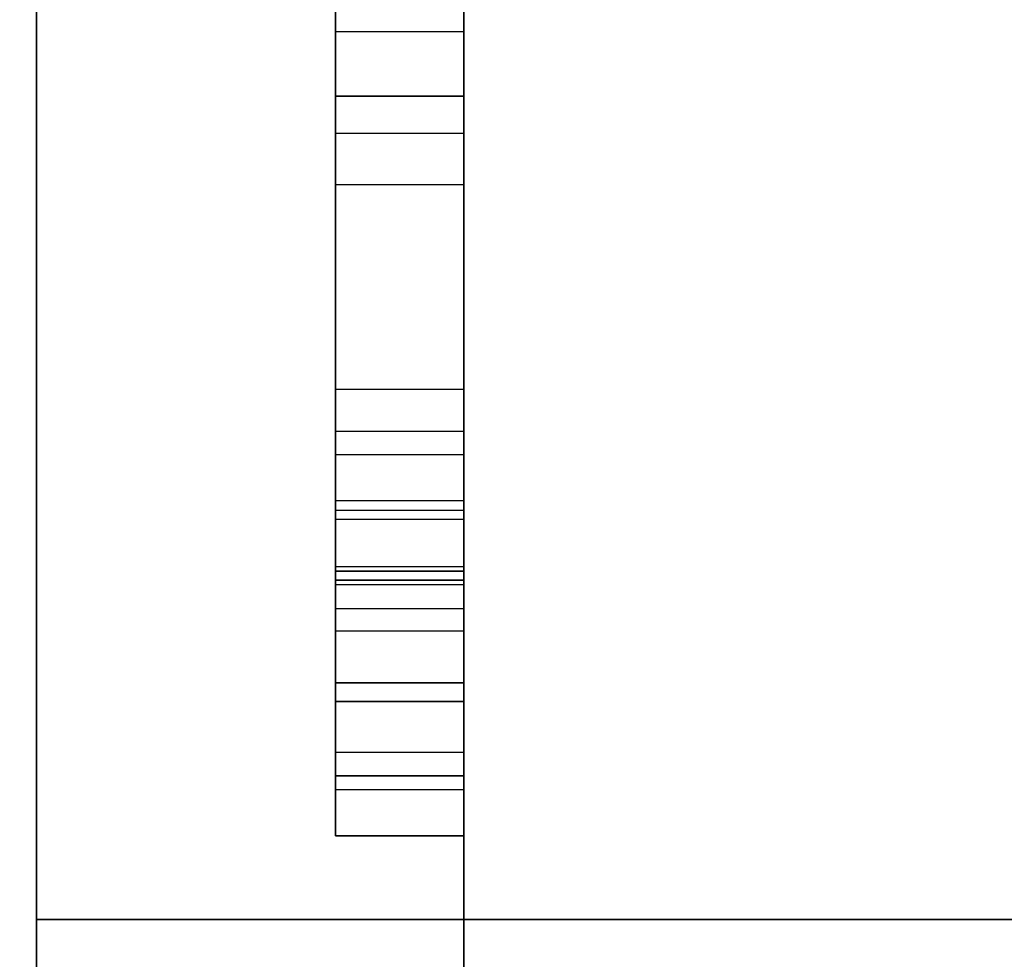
# Model space of a CAD drawing. Header units: millimetres. Extents: x 0 to 1524, y 0 to 1016.
# Tile 320 of 352: x 1394.261 to 1394.492, y 409.797 to 410.017. Entities that reach past the tile are written whole.
import ezdxf

# ---------------------------------------------------------------- set-up
doc = ezdxf.new("R2010")
doc.units = ezdxf.units.MM
doc.header["$LTSCALE"] = 83.82
doc.layers.get('0').update_dxf_attribs({"linetype": 'CONTINUOUS'})
doc.styles.get("Standard").update_dxf_attribs({"font": 'txt', "width": 0.8})
doc.dimstyles.new('DIMSTYLE_1', dxfattribs={"dimtxt": 15, "dimasz": 12, "dimexe": 0.18, "dimexo": 0.0625, "dimgap": 0.09, "dimtad": 1, "dimzin": 0, "dimdsep": 46, "dimtxsty": 'STANDARD', "dimblk": 'CLOSED', "dimblk1": 'CLOSED', "dimblk2": 'CLOSED', "dimcen": 0.09, "dimadec": 0, "dimazin": 0, "dimtp": 0.01, "dimtm": 0.01, "dimtfac": 1, "dimtofl": 0, "dimtmove": 0, "dimatfit": 3, "dimldrblk": 'CLOSED', "dimfxl": 1, "dimtolj": 1, "dimtzin": 0, "dimarcsym": 0})

# ---------------------------------------------------------------- blocks, each defined once
blk = doc.blocks.new('_CLOSED')
at = {"color": 0, "linetype": 'BYBLOCK'}
for p, q in [((0, 0), (-1, 0.208333)), ((-1, 0.208333), (-1, -0.208333)), ((-1, -0.208333), (0, 0)), ((-1, 0), (0, 0))]:
    blk.add_line(p, q, dxfattribs=at)
blk = doc.blocks.new('*D5')
at = {"color": 2, "linetype": 'CONTINUOUS'}
for p, q in [((1198.14537, 405.55665), (1198.14537, 520.52834)), ((1416.10397, 413.01746), (1416.10397, 520.52834)), ((1198.14537, 519.52834), (1307.12467, 519.52834)), ((1416.10397, 519.52834), (1307.12467, 519.52834))]:
    blk.add_line(p, q, dxfattribs=at)
at = {"color": 2, "linetype": 'CONTINUOUS', "xscale": 12, "yscale": 12, "zscale": 12, "rotation": 180}
blk.add_blockref('_CLOSED', (1198.14537, 519.52834), dxfattribs=at)
at = {"color": 2, "linetype": 'CONTINUOUS', "xscale": 12, "yscale": 12, "zscale": 12}
blk.add_blockref('_CLOSED', (1416.10397, 519.52834), dxfattribs=at)

msp = doc.modelspace()

# ---------------------------------------------------------------- linework, layer by layer
at = {"color": 6, "linetype": 'CONTINUOUS'}
for p, q in [((1394.26537, 409.50665), (1394.26537, 411.15665)), ((1394.26537, 411.15665), (1394.26537, 409.80665)), ((1394.26537, 409.80665), (1394.26537, 411.15665)), ((1394.26537, 411.15665), (1394.26537, 409.50665)), ((1394.26537, 409.50665), (1394.26537, 411.15665)), ((1394.26537, 411.15665), (1394.26537, 409.80665)), ((1394.26537, 409.80665), (1394.26537, 411.15665)), ((1394.26537, 411.15665), (1394.26537, 409.50665)), ((1394.26537, 409.50665), (1394.26537, 411.15665)), ((1394.26537, 411.15665), (1394.26537, 409.80665)), ((1394.26537, 409.80665), (1394.26537, 411.15665)), ((1394.26537, 411.15665), (1394.26537, 409.50665)), ((1394.26537, 409.50665), (1394.26537, 411.15665)), ((1394.26537, 411.15665), (1394.26537, 409.80665)), ((1394.26537, 409.80665), (1394.26537, 411.15665)), ((1394.26537, 411.15665), (1394.26537, 409.50665)), ((1394.36537, 409.50665), (1394.36537, 411.10665)), ((1394.36537, 411.10665), (1394.36537, 409.50665)), ((1394.36537, 409.50665), (1394.36537, 411.10665)), ((1394.36537, 411.10665), (1394.36537, 409.50665)), ((1394.36537, 409.50665), (1394.36537, 411.10665)), ((1394.36537, 411.10665), (1394.36537, 409.50665)), ((1394.36537, 409.50665), (1394.36537, 411.10665)), ((1394.36537, 411.10665), (1394.36537, 409.50665)), ((1394.33537, 409.97857), (1394.33537, 410.50094)), ((1394.33537, 409.97857), (1394.33537, 410.50094)), ((1394.33537, 409.97857), (1394.33537, 410.50094)), ((1394.33537, 409.97857), (1394.33537, 410.50094)), ((1394.36537, 409.97857), (1394.36537, 410.50094)), ((1394.36537, 409.97857), (1394.36537, 410.50094)), ((1394.36537, 409.97857), (1394.36537, 410.50094)), ((1394.36537, 409.97857), (1394.36537, 410.50094)), ((1394.33537, 409.90022), (1394.33537, 410.14834)), ((1394.33537, 409.90022), (1394.33537, 410.14834)), ((1394.33537, 409.90022), (1394.33537, 410.14834)), ((1394.33537, 409.90022), (1394.33537, 410.14834)), ((1394.33537, 409.90022), (1394.33537, 410.14834)), ((1394.33537, 409.90022), (1394.33537, 410.14834)), ((1394.33537, 409.90022), (1394.33537, 410.14834)), ((1394.33537, 409.90022), (1394.33537, 410.14834)), ((1394.36537, 410.14834), (1394.36537, 409.90022)), ((1394.36537, 410.14834), (1394.36537, 409.90022)), ((1394.36537, 410.14834), (1394.36537, 409.90022)), ((1394.36537, 410.14834), (1394.36537, 409.90022)), ((1394.36537, 410.14834), (1394.36537, 409.90022)), ((1394.36537, 410.14834), (1394.36537, 409.90022)), ((1394.36537, 410.14834), (1394.36537, 409.90022)), ((1394.36537, 410.14834), (1394.36537, 409.90022)), ((1394.33537, 410.13093), (1394.33537, 409.9905)), ((1394.33537, 410.13093), (1394.33537, 409.9905)), ((1394.33537, 410.13093), (1394.33537, 409.9905)), ((1394.33537, 410.13093), (1394.33537, 409.9905)), ((1394.33537, 410.13093), (1394.33537, 409.9905)), ((1394.33537, 410.13093), (1394.33537, 409.9905)), ((1394.33537, 410.13093), (1394.33537, 409.9905)), ((1394.33537, 410.13093), (1394.33537, 409.9905)), ((1394.36537, 409.9905), (1394.36537, 410.13093)), ((1394.36537, 409.9905), (1394.36537, 410.13093)), ((1394.36537, 409.9905), (1394.36537, 410.13093)), ((1394.36537, 409.9905), (1394.36537, 410.13093)), ((1394.36537, 409.9905), (1394.36537, 410.13093)), ((1394.36537, 409.9905), (1394.36537, 410.13093)), ((1394.36537, 409.9905), (1394.36537, 410.13093)), ((1394.36537, 409.9905), (1394.36537, 410.13093)), ((1394.33537, 409.90231), (1394.33537, 410.10143)), ((1394.33537, 409.90231), (1394.33537, 410.10143)), ((1394.33537, 409.90231), (1394.33537, 410.10143)), ((1394.33537, 409.90231), (1394.33537, 410.10143)), ((1394.36537, 410.10143), (1394.36537, 409.90231)), ((1394.36537, 410.10143), (1394.36537, 409.90231)), ((1394.36537, 410.10143), (1394.36537, 409.90231)), ((1394.36537, 410.10143), (1394.36537, 409.90231)), ((1394.33537, 410.07644), (1394.33537, 409.84572)), ((1394.33537, 410.07644), (1394.33537, 409.84572)), ((1394.33537, 410.07644), (1394.33537, 409.84572)), ((1394.33537, 410.07644), (1394.33537, 409.84572)), ((1394.33537, 410.07644), (1394.33537, 409.84572)), ((1394.33537, 410.07644), (1394.33537, 409.84572)), ((1394.33537, 410.07644), (1394.33537, 409.84572)), ((1394.33537, 410.07644), (1394.33537, 409.84572)), ((1394.36537, 409.84572), (1394.36537, 410.07644)), ((1394.36537, 409.84572), (1394.36537, 410.07644)), ((1394.36537, 409.84572), (1394.36537, 410.07644)), ((1394.36537, 409.84572), (1394.36537, 410.07644)), ((1394.36537, 409.84572), (1394.36537, 410.07644)), ((1394.36537, 409.84572), (1394.36537, 410.07644)), ((1394.36537, 409.84572), (1394.36537, 410.07644)), ((1394.36537, 409.84572), (1394.36537, 410.07644)), ((1394.33537, 410.0579), (1394.33537, 409.84024)), ((1394.33537, 410.0579), (1394.33537, 409.84024)), ((1394.33537, 410.0579), (1394.33537, 409.84024)), ((1394.33537, 410.0579), (1394.33537, 409.84024)), ((1394.36537, 410.0579), (1394.36537, 409.84024)), ((1394.36537, 410.0579), (1394.36537, 409.84024)), ((1394.36537, 410.0579), (1394.36537, 409.84024)), ((1394.36537, 410.0579), (1394.36537, 409.84024)), ((1394.33537, 409.90457), (1394.33537, 410.02742)), ((1394.33537, 409.90457), (1394.33537, 410.02742)), ((1394.33537, 409.90457), (1394.33537, 410.02742)), ((1394.33537, 409.90457), (1394.33537, 410.02742)), ((1394.33537, 409.90457), (1394.33537, 410.02742)), ((1394.33537, 409.90457), (1394.33537, 410.02742)), ((1394.33537, 409.90457), (1394.33537, 410.02742)), ((1394.33537, 409.90457), (1394.33537, 410.02742)), ((1394.36537, 410.02742), (1394.36537, 409.90457)), ((1394.36537, 410.02742), (1394.36537, 409.90457)), ((1394.36537, 410.02742), (1394.36537, 409.90457)), ((1394.36537, 410.02742), (1394.36537, 409.90457)), ((1394.36537, 410.02742), (1394.36537, 409.90457)), ((1394.36537, 410.02742), (1394.36537, 409.90457)), ((1394.36537, 410.02742), (1394.36537, 409.90457)), ((1394.36537, 410.02742), (1394.36537, 409.90457)), ((1394.33537, 409.90022), (1394.33537, 410.01985)), ((1394.33537, 409.90022), (1394.33537, 410.01985)), ((1394.33537, 409.90022), (1394.33537, 410.01985)), ((1394.33537, 409.90022), (1394.33537, 410.01985)), ((1394.36537, 410.01985), (1394.36537, 409.90022)), ((1394.36537, 410.01985), (1394.36537, 409.90022)), ((1394.36537, 410.01985), (1394.36537, 409.90022)), ((1394.36537, 410.01985), (1394.36537, 409.90022)), ((1394.33537, 410.01436), (1394.33537, 409.88603)), ((1394.33537, 410.01436), (1394.33537, 409.88603)), ((1394.33537, 410.01436), (1394.33537, 409.88603)), ((1394.33537, 410.01436), (1394.33537, 409.88603)), ((1394.36537, 409.88603), (1394.36537, 410.01436)), ((1394.36537, 409.88603), (1394.36537, 410.01436)), ((1394.36537, 409.88603), (1394.36537, 410.01436)), ((1394.36537, 409.88603), (1394.36537, 410.01436)), ((1394.33537, 409.84024), (1394.33537, 409.99921)), ((1394.33537, 409.84024), (1394.33537, 409.99921)), ((1394.33537, 409.84024), (1394.33537, 409.99921)), ((1394.33537, 409.84024), (1394.33537, 409.99921)), ((1394.36537, 409.99921), (1394.36537, 409.84024)), ((1394.36537, 409.99921), (1394.36537, 409.84024)), ((1394.36537, 409.99921), (1394.36537, 409.84024)), ((1394.36537, 409.99921), (1394.36537, 409.84024)), ((1394.33537, 409.93069), (1394.33537, 409.8741)), ((1394.33537, 409.93069), (1394.33537, 409.8741)), ((1394.33537, 409.93069), (1394.33537, 409.8741)), ((1394.33537, 409.93069), (1394.33537, 409.8741)), ((1394.36537, 409.8741), (1394.36537, 409.93069)), ((1394.36537, 409.8741), (1394.36537, 409.93069)), ((1394.36537, 409.8741), (1394.36537, 409.93069)), ((1394.36537, 409.8741), (1394.36537, 409.93069)), ((1394.33537, 409.92085), (1394.33537, 409.90022)), ((1394.33537, 409.92085), (1394.33537, 409.90022)), ((1394.33537, 409.92085), (1394.33537, 409.90022)), ((1394.33537, 409.92085), (1394.33537, 409.90022)), ((1394.33537, 409.92085), (1394.33537, 409.90022)), ((1394.33537, 409.92085), (1394.33537, 409.90022)), ((1394.33537, 409.92085), (1394.33537, 409.90022)), ((1394.33537, 409.92085), (1394.33537, 409.90022)), ((1394.36537, 409.90022), (1394.36537, 409.92085)), ((1394.36537, 409.90022), (1394.36537, 409.92085)), ((1394.36537, 409.90022), (1394.36537, 409.92085)), ((1394.36537, 409.90022), (1394.36537, 409.92085)), ((1394.36537, 409.90022), (1394.36537, 409.92085)), ((1394.36537, 409.90022), (1394.36537, 409.92085)), ((1394.36537, 409.90022), (1394.36537, 409.92085)), ((1394.36537, 409.90022), (1394.36537, 409.92085)), ((1394.33537, 409.88813), (1394.33537, 409.91537)), ((1394.33537, 409.88813), (1394.33537, 409.91537)), ((1394.33537, 409.88813), (1394.33537, 409.91537)), ((1394.33537, 409.88813), (1394.33537, 409.91537)), ((1394.36537, 409.91537), (1394.36537, 409.88813)), ((1394.36537, 409.91537), (1394.36537, 409.88813)), ((1394.36537, 409.91537), (1394.36537, 409.88813)), ((1394.36537, 409.91537), (1394.36537, 409.88813)), ((1394.33537, 409.85765), (1394.33537, 409.90457)), ((1394.36537, 409.90457), (1394.33537, 409.90457)), ((1394.33537, 409.85765), (1394.33537, 409.90457)), ((1394.36537, 409.90457), (1394.33537, 409.90457)), ((1394.33537, 409.85765), (1394.33537, 409.90457)), ((1394.36537, 409.90457), (1394.33537, 409.90457)), ((1394.33537, 409.85765), (1394.33537, 409.90457)), ((1394.36537, 409.90457), (1394.33537, 409.90457)), ((1394.33537, 409.85765), (1394.33537, 409.90457)), ((1394.36537, 409.90457), (1394.33537, 409.90457)), ((1394.33537, 409.85765), (1394.33537, 409.90457)), ((1394.36537, 409.90457), (1394.33537, 409.90457)), ((1394.33537, 409.85765), (1394.33537, 409.90457)), ((1394.36537, 409.90457), (1394.33537, 409.90457)), ((1394.33537, 409.85765), (1394.33537, 409.90457)), ((1394.36537, 409.90457), (1394.33537, 409.90457)), ((1394.36537, 409.90457), (1394.36537, 409.85765)), ((1394.36537, 409.90457), (1394.36537, 409.85765)), ((1394.36537, 409.90457), (1394.36537, 409.85765)), ((1394.36537, 409.90457), (1394.36537, 409.85765)), ((1394.36537, 409.90457), (1394.36537, 409.85765)), ((1394.36537, 409.90457), (1394.36537, 409.85765)), ((1394.36537, 409.90457), (1394.36537, 409.85765)), ((1394.36537, 409.90457), (1394.36537, 409.85765)), ((1394.36537, 409.90231), (1394.33537, 409.90231)), ((1394.33537, 409.82621), (1394.33537, 409.90231)), ((1394.36537, 409.90231), (1394.33537, 409.90231)), ((1394.33537, 409.82621), (1394.33537, 409.90231)), ((1394.36537, 409.90231), (1394.33537, 409.90231)), ((1394.33537, 409.82621), (1394.33537, 409.90231)), ((1394.36537, 409.90231), (1394.33537, 409.90231)), ((1394.33537, 409.82621), (1394.33537, 409.90231)), ((1394.36537, 409.90231), (1394.36537, 409.82621)), ((1394.36537, 409.90231), (1394.36537, 409.82621)), ((1394.36537, 409.90231), (1394.36537, 409.82621)), ((1394.36537, 409.90231), (1394.36537, 409.82621)), ((1394.36537, 409.90022), (1394.33537, 409.90022)), ((1394.36537, 409.90022), (1394.33537, 409.90022)), ((1394.33537, 409.82621), (1394.33537, 409.90022)), ((1394.36537, 409.90022), (1394.33537, 409.90022)), ((1394.33537, 409.82621), (1394.33537, 409.90022)), ((1394.36537, 409.90022), (1394.33537, 409.90022)), ((1394.36537, 409.90022), (1394.33537, 409.90022)), ((1394.36537, 409.90022), (1394.33537, 409.90022)), ((1394.36537, 409.90022), (1394.33537, 409.90022)), ((1394.33537, 409.82621), (1394.33537, 409.90022)), ((1394.36537, 409.90022), (1394.33537, 409.90022)), ((1394.33537, 409.82621), (1394.33537, 409.90022)), ((1394.36537, 409.90022), (1394.33537, 409.90022)), ((1394.36537, 409.90022), (1394.33537, 409.90022)), ((1394.36537, 409.90022), (1394.33537, 409.90022)), ((1394.36537, 409.90022), (1394.33537, 409.90022)), ((1394.33537, 409.82621), (1394.33537, 409.90022)), ((1394.36537, 409.90022), (1394.33537, 409.90022)), ((1394.33537, 409.82621), (1394.33537, 409.90022)), ((1394.36537, 409.90022), (1394.33537, 409.90022)), ((1394.36537, 409.90022), (1394.33537, 409.90022)), ((1394.36537, 409.90022), (1394.33537, 409.90022)), ((1394.36537, 409.90022), (1394.33537, 409.90022)), ((1394.33537, 409.82621), (1394.33537, 409.90022)), ((1394.36537, 409.90022), (1394.33537, 409.90022)), ((1394.33537, 409.82621), (1394.33537, 409.90022)), ((1394.36537, 409.90022), (1394.33537, 409.90022)), ((1394.36537, 409.90022), (1394.33537, 409.90022)), ((1394.36537, 409.90022), (1394.36537, 409.82621)), ((1394.36537, 409.90022), (1394.36537, 409.82621)), ((1394.36537, 409.90022), (1394.36537, 409.82621)), ((1394.36537, 409.90022), (1394.36537, 409.82621)), ((1394.36537, 409.90022), (1394.36537, 409.82621)), ((1394.36537, 409.90022), (1394.36537, 409.82621)), ((1394.36537, 409.90022), (1394.36537, 409.82621)), ((1394.36537, 409.90022), (1394.36537, 409.82621)), ((1394.33537, 409.88925), (1394.33537, 409.86201)), ((1394.33537, 409.88925), (1394.33537, 409.86201)), ((1394.33537, 409.88925), (1394.33537, 409.86201)), ((1394.33537, 409.88925), (1394.33537, 409.86201)), ((1394.33537, 409.87377), (1394.33537, 409.88813)), ((1394.36537, 409.88813), (1394.33537, 409.88813)), ((1394.33537, 409.88813), (1394.33537, 409.85765)), ((1394.33537, 409.87377), (1394.33537, 409.88813)), ((1394.36537, 409.88813), (1394.33537, 409.88813)), ((1394.33537, 409.88813), (1394.33537, 409.85765)), ((1394.33537, 409.87377), (1394.33537, 409.88813)), ((1394.36537, 409.88813), (1394.33537, 409.88813)), ((1394.33537, 409.88813), (1394.33537, 409.85765)), ((1394.33537, 409.87377), (1394.33537, 409.88813)), ((1394.36537, 409.88813), (1394.33537, 409.88813)), ((1394.33537, 409.88813), (1394.33537, 409.85765)), ((1394.36537, 409.86201), (1394.36537, 409.88925)), ((1394.36537, 409.86201), (1394.36537, 409.88925)), ((1394.36537, 409.86201), (1394.36537, 409.88925)), ((1394.36537, 409.86201), (1394.36537, 409.88925)), ((1394.36537, 409.88813), (1394.36537, 409.87377)), ((1394.36537, 409.85765), (1394.36537, 409.88813)), ((1394.36537, 409.88813), (1394.36537, 409.87377)), ((1394.36537, 409.85765), (1394.36537, 409.88813)), ((1394.36537, 409.88813), (1394.36537, 409.87377)), ((1394.36537, 409.85765), (1394.36537, 409.88813)), ((1394.36537, 409.88813), (1394.36537, 409.87377)), ((1394.36537, 409.85765), (1394.36537, 409.88813)), ((1394.33537, 409.88603), (1394.33537, 409.82621)), ((1394.36537, 409.88603), (1394.33537, 409.88603)), ((1394.33537, 409.88603), (1394.33537, 409.82621)), ((1394.33537, 409.88603), (1394.33537, 409.82621)), ((1394.36537, 409.88603), (1394.33537, 409.88603)), ((1394.33537, 409.88603), (1394.33537, 409.82621)), ((1394.33537, 409.88603), (1394.33537, 409.82621)), ((1394.36537, 409.88603), (1394.33537, 409.88603)), ((1394.33537, 409.88603), (1394.33537, 409.82621)), ((1394.33537, 409.88603), (1394.33537, 409.82621)), ((1394.36537, 409.88603), (1394.33537, 409.88603)), ((1394.33537, 409.88603), (1394.33537, 409.82621)), ((1394.33537, 409.86201), (1394.33537, 409.8849)), ((1394.33537, 409.86201), (1394.33537, 409.8849)), ((1394.33537, 409.86201), (1394.33537, 409.8849)), ((1394.33537, 409.86201), (1394.33537, 409.8849)), ((1394.36537, 409.82621), (1394.36537, 409.88603)), ((1394.36537, 409.82621), (1394.36537, 409.88603)), ((1394.36537, 409.82621), (1394.36537, 409.88603)), ((1394.36537, 409.82621), (1394.36537, 409.88603)), ((1394.36537, 409.82621), (1394.36537, 409.88603)), ((1394.36537, 409.82621), (1394.36537, 409.88603)), ((1394.36537, 409.82621), (1394.36537, 409.88603)), ((1394.36537, 409.82621), (1394.36537, 409.88603)), ((1394.36537, 409.8849), (1394.36537, 409.86201)), ((1394.36537, 409.8849), (1394.36537, 409.86201)), ((1394.36537, 409.8849), (1394.36537, 409.86201)), ((1394.36537, 409.8849), (1394.36537, 409.86201)), ((1394.33537, 409.87942), (1394.33537, 409.83702)), ((1394.33537, 409.87942), (1394.33537, 409.83702)), ((1394.33537, 409.87942), (1394.33537, 409.83702)), ((1394.33537, 409.87942), (1394.33537, 409.83702)), ((1394.36537, 409.83702), (1394.36537, 409.87942)), ((1394.36537, 409.83702), (1394.36537, 409.87942)), ((1394.36537, 409.83702), (1394.36537, 409.87942)), ((1394.36537, 409.83702), (1394.36537, 409.87942)), ((1394.36537, 409.8741), (1394.33537, 409.8741)), ((1394.36537, 409.8741), (1394.33537, 409.8741)), ((1394.36537, 409.8741), (1394.33537, 409.8741)), ((1394.36537, 409.8741), (1394.33537, 409.8741)), ((1394.36537, 409.85765), (1394.33537, 409.85765)), ((1394.36537, 409.85765), (1394.33537, 409.85765)), ((1394.36537, 409.85765), (1394.33537, 409.85765)), ((1394.36537, 409.85765), (1394.33537, 409.85765)), ((1394.36537, 409.84024), (1394.33537, 409.84024)), ((1394.36537, 409.84024), (1394.33537, 409.84024)), ((1394.36537, 409.84024), (1394.33537, 409.84024)), ((1394.36537, 409.84024), (1394.33537, 409.84024)), ((1394.36537, 409.84024), (1394.33537, 409.84024)), ((1394.36537, 409.84024), (1394.33537, 409.84024)), ((1394.36537, 409.84024), (1394.33537, 409.84024)), ((1394.36537, 409.84024), (1394.33537, 409.84024)), ((1394.36537, 409.82621), (1394.33537, 409.82621)), ((1394.36537, 409.82621), (1394.33537, 409.82621)), ((1394.36537, 409.82621), (1394.33537, 409.82621)), ((1394.36537, 409.82621), (1394.33537, 409.82621)), ((1394.36537, 409.82621), (1394.33537, 409.82621)), ((1394.36537, 409.82621), (1394.33537, 409.82621)), ((1394.36537, 409.82621), (1394.33537, 409.82621)), ((1394.36537, 409.82621), (1394.33537, 409.82621)), ((1394.26537, 409.80665), (1397.96537, 409.80665)), ((1397.96537, 409.80665), (1394.26537, 409.80665)), ((1394.26537, 409.80665), (1397.96537, 409.80665)), ((1397.96537, 409.80665), (1394.26537, 409.80665)), ((1394.26537, 409.80665), (1397.96537, 409.80665)), ((1397.96537, 409.80665), (1394.26537, 409.80665)), ((1394.26537, 409.80665), (1397.96537, 409.80665)), ((1397.96537, 409.80665), (1394.26537, 409.80665))]:
    msp.add_line(p, q, dxfattribs=at)
at = {"color": 7, "linetype": 'CONTINUOUS'}
for p, q in [((1394.33537, 410.50094), (1394.33537, 409.97857)), ((1394.33537, 410.50094), (1394.33537, 409.97857)), ((1394.33537, 410.50094), (1394.33537, 409.97857)), ((1394.33537, 410.50094), (1394.33537, 409.97857)), ((1394.36537, 409.97857), (1394.36537, 410.50094)), ((1394.36537, 409.97857), (1394.36537, 410.50094)), ((1394.36537, 409.97857), (1394.36537, 410.50094)), ((1394.36537, 409.97857), (1394.36537, 410.50094)), ((1394.33537, 410.13964), (1394.33537, 410.01436)), ((1394.33537, 410.13964), (1394.33537, 410.01436)), ((1394.33537, 410.13964), (1394.33537, 410.01436)), ((1394.33537, 410.13964), (1394.33537, 410.01436)), ((1394.33537, 410.13964), (1394.33537, 410.01436)), ((1394.33537, 410.13964), (1394.33537, 410.01436)), ((1394.33537, 410.13964), (1394.33537, 410.01436)), ((1394.33537, 410.13964), (1394.33537, 410.01436)), ((1394.36537, 410.01436), (1394.36537, 410.13964)), ((1394.36537, 410.01436), (1394.36537, 410.13964)), ((1394.36537, 410.01436), (1394.36537, 410.13964)), ((1394.36537, 410.01436), (1394.36537, 410.13964)), ((1394.36537, 410.01436), (1394.36537, 410.13964)), ((1394.36537, 410.01436), (1394.36537, 410.13964)), ((1394.36537, 410.01436), (1394.36537, 410.13964)), ((1394.36537, 410.01436), (1394.36537, 410.13964)), ((1394.33537, 409.84024), (1394.33537, 410.0579)), ((1394.33537, 409.84024), (1394.33537, 410.0579)), ((1394.33537, 409.84024), (1394.33537, 410.0579)), ((1394.33537, 409.84024), (1394.33537, 410.0579)), ((1394.36537, 410.0579), (1394.36537, 409.84024)), ((1394.36537, 410.0579), (1394.36537, 409.84024)), ((1394.36537, 410.0579), (1394.36537, 409.84024)), ((1394.36537, 410.0579), (1394.36537, 409.84024)), ((1394.33537, 410.05354), (1394.33537, 409.93069)), ((1394.33537, 410.05354), (1394.33537, 409.93069)), ((1394.33537, 410.05354), (1394.33537, 409.93069)), ((1394.33537, 410.05354), (1394.33537, 409.93069)), ((1394.36537, 409.93069), (1394.36537, 410.05354)), ((1394.36537, 409.93069), (1394.36537, 410.05354)), ((1394.36537, 409.93069), (1394.36537, 410.05354)), ((1394.36537, 409.93069), (1394.36537, 410.05354)), ((1394.33537, 409.90022), (1394.33537, 410.01985)), ((1394.33537, 409.90022), (1394.33537, 410.01985)), ((1394.33537, 409.90022), (1394.33537, 410.01985)), ((1394.33537, 409.90022), (1394.33537, 410.01985)), ((1394.36537, 410.01985), (1394.36537, 409.90022)), ((1394.36537, 410.01985), (1394.36537, 409.90022)), ((1394.36537, 410.01985), (1394.36537, 409.90022)), ((1394.36537, 410.01985), (1394.36537, 409.90022)), ((1394.33537, 410.01436), (1394.33537, 409.88603)), ((1394.33537, 410.01436), (1394.36537, 410.01436)), ((1394.33537, 410.01436), (1394.33537, 409.88603)), ((1394.33537, 410.01436), (1394.36537, 410.01436)), ((1394.33537, 410.01436), (1394.33537, 409.88603)), ((1394.33537, 410.01436), (1394.36537, 410.01436)), ((1394.33537, 410.01436), (1394.33537, 409.88603)), ((1394.33537, 410.01436), (1394.36537, 410.01436)), ((1394.36537, 409.88603), (1394.36537, 410.01436)), ((1394.36537, 409.88603), (1394.36537, 410.01436)), ((1394.36537, 409.88603), (1394.36537, 410.01436)), ((1394.36537, 409.88603), (1394.36537, 410.01436)), ((1394.33537, 409.99921), (1394.36537, 409.99921)), ((1394.36537, 409.99921), (1394.33537, 409.99921)), ((1394.33537, 409.84024), (1394.33537, 409.99921)), ((1394.33537, 409.99921), (1394.33537, 409.92085)), ((1394.33537, 409.99921), (1394.33537, 409.92085)), ((1394.36537, 409.99921), (1394.33537, 409.99921)), ((1394.33537, 409.99921), (1394.36537, 409.99921)), ((1394.36537, 409.99921), (1394.33537, 409.99921)), ((1394.33537, 409.84024), (1394.33537, 409.99921)), ((1394.33537, 409.99921), (1394.33537, 409.92085)), ((1394.33537, 409.99921), (1394.33537, 409.92085)), ((1394.36537, 409.99921), (1394.33537, 409.99921)), ((1394.33537, 409.99921), (1394.36537, 409.99921)), ((1394.36537, 409.99921), (1394.33537, 409.99921)), ((1394.33537, 409.84024), (1394.33537, 409.99921)), ((1394.33537, 409.99921), (1394.33537, 409.92085)), ((1394.33537, 409.99921), (1394.33537, 409.92085)), ((1394.36537, 409.99921), (1394.33537, 409.99921)), ((1394.33537, 409.99921), (1394.36537, 409.99921)), ((1394.36537, 409.99921), (1394.33537, 409.99921)), ((1394.33537, 409.84024), (1394.33537, 409.99921)), ((1394.33537, 409.99921), (1394.33537, 409.92085)), ((1394.33537, 409.99921), (1394.33537, 409.92085)), ((1394.36537, 409.99921), (1394.33537, 409.99921)), ((1394.36537, 409.92085), (1394.36537, 409.99921)), ((1394.36537, 409.99921), (1394.36537, 409.84024)), ((1394.36537, 409.92085), (1394.36537, 409.99921)), ((1394.36537, 409.92085), (1394.36537, 409.99921)), ((1394.36537, 409.99921), (1394.36537, 409.84024)), ((1394.36537, 409.92085), (1394.36537, 409.99921)), ((1394.36537, 409.92085), (1394.36537, 409.99921)), ((1394.36537, 409.99921), (1394.36537, 409.84024)), ((1394.36537, 409.92085), (1394.36537, 409.99921)), ((1394.36537, 409.92085), (1394.36537, 409.99921)), ((1394.36537, 409.99921), (1394.36537, 409.84024)), ((1394.36537, 409.92085), (1394.36537, 409.99921)), ((1394.33537, 409.9905), (1394.33537, 409.88813)), ((1394.36537, 409.9905), (1394.33537, 409.9905)), ((1394.33537, 409.9905), (1394.33537, 409.88813)), ((1394.36537, 409.9905), (1394.33537, 409.9905)), ((1394.33537, 409.9905), (1394.33537, 409.88813)), ((1394.36537, 409.9905), (1394.33537, 409.9905)), ((1394.33537, 409.9905), (1394.33537, 409.88813)), ((1394.36537, 409.9905), (1394.33537, 409.9905)), ((1394.33537, 409.9905), (1394.33537, 409.88813)), ((1394.36537, 409.9905), (1394.33537, 409.9905)), ((1394.33537, 409.9905), (1394.33537, 409.88813)), ((1394.36537, 409.9905), (1394.33537, 409.9905)), ((1394.33537, 409.9905), (1394.33537, 409.88813)), ((1394.36537, 409.9905), (1394.33537, 409.9905)), ((1394.33537, 409.9905), (1394.33537, 409.88813)), ((1394.36537, 409.9905), (1394.33537, 409.9905)), ((1394.36537, 409.88813), (1394.36537, 409.9905)), ((1394.36537, 409.88813), (1394.36537, 409.9905)), ((1394.36537, 409.88813), (1394.36537, 409.9905)), ((1394.36537, 409.88813), (1394.36537, 409.9905)), ((1394.36537, 409.88813), (1394.36537, 409.9905)), ((1394.36537, 409.88813), (1394.36537, 409.9905)), ((1394.36537, 409.88813), (1394.36537, 409.9905)), ((1394.36537, 409.88813), (1394.36537, 409.9905)), ((1394.33537, 409.97857), (1394.33537, 409.88925)), ((1394.33537, 409.8849), (1394.33537, 409.97857)), ((1394.33537, 409.97857), (1394.36537, 409.97857)), ((1394.33537, 409.97857), (1394.33537, 409.88925)), ((1394.33537, 409.8849), (1394.33537, 409.97857)), ((1394.33537, 409.97857), (1394.36537, 409.97857)), ((1394.33537, 409.97857), (1394.33537, 409.88925)), ((1394.33537, 409.8849), (1394.33537, 409.97857)), ((1394.33537, 409.97857), (1394.36537, 409.97857)), ((1394.33537, 409.97857), (1394.33537, 409.88925)), ((1394.33537, 409.8849), (1394.33537, 409.97857)), ((1394.33537, 409.97857), (1394.36537, 409.97857)), ((1394.36537, 409.97857), (1394.36537, 409.8849)), ((1394.36537, 409.88925), (1394.36537, 409.97857)), ((1394.36537, 409.97857), (1394.36537, 409.8849)), ((1394.36537, 409.88925), (1394.36537, 409.97857)), ((1394.36537, 409.97857), (1394.36537, 409.8849)), ((1394.36537, 409.88925), (1394.36537, 409.97857)), ((1394.36537, 409.97857), (1394.36537, 409.8849)), ((1394.36537, 409.88925), (1394.36537, 409.97857)), ((1394.33537, 409.93069), (1394.36537, 409.93069)), ((1394.33537, 409.93069), (1394.36537, 409.93069)), ((1394.33537, 409.93069), (1394.36537, 409.93069)), ((1394.33537, 409.93069), (1394.36537, 409.93069)), ((1394.33537, 409.92085), (1394.36537, 409.92085)), ((1394.33537, 409.92085), (1394.36537, 409.92085)), ((1394.33537, 409.92085), (1394.36537, 409.92085)), ((1394.33537, 409.92085), (1394.36537, 409.92085)), ((1394.33537, 409.92085), (1394.36537, 409.92085)), ((1394.33537, 409.92085), (1394.36537, 409.92085)), ((1394.33537, 409.92085), (1394.36537, 409.92085)), ((1394.33537, 409.92085), (1394.36537, 409.92085)), ((1394.33537, 409.91655), (1394.33537, 409.87942)), ((1394.33537, 409.91655), (1394.33537, 409.87942)), ((1394.33537, 409.91655), (1394.33537, 409.87942)), ((1394.33537, 409.91655), (1394.33537, 409.87942)), ((1394.33537, 409.91537), (1394.33537, 409.9165)), ((1394.33537, 409.91537), (1394.33537, 409.9165)), ((1394.33537, 409.91537), (1394.33537, 409.9165)), ((1394.33537, 409.91537), (1394.33537, 409.9165)), ((1394.36537, 409.91537), (1394.33537, 409.91537)), ((1394.36537, 409.91537), (1394.33537, 409.91537)), ((1394.36537, 409.91537), (1394.33537, 409.91537)), ((1394.36537, 409.91537), (1394.33537, 409.91537)), ((1394.36537, 409.87942), (1394.36537, 409.91655)), ((1394.36537, 409.87942), (1394.36537, 409.91655)), ((1394.36537, 409.87942), (1394.36537, 409.91655)), ((1394.36537, 409.87942), (1394.36537, 409.91655)), ((1394.36537, 409.9165), (1394.36537, 409.91537)), ((1394.36537, 409.9165), (1394.36537, 409.91537)), ((1394.36537, 409.9165), (1394.36537, 409.91537)), ((1394.36537, 409.9165), (1394.36537, 409.91537)), ((1394.36537, 409.90022), (1394.33537, 409.90022)), ((1394.36537, 409.90022), (1394.33537, 409.90022)), ((1394.36537, 409.90022), (1394.33537, 409.90022)), ((1394.36537, 409.90022), (1394.33537, 409.90022)), ((1394.33537, 409.88925), (1394.36537, 409.88925)), ((1394.33537, 409.88925), (1394.36537, 409.88925)), ((1394.33537, 409.88925), (1394.36537, 409.88925)), ((1394.33537, 409.88925), (1394.36537, 409.88925)), ((1394.33537, 409.88813), (1394.33537, 409.85764)), ((1394.33537, 409.88813), (1394.36537, 409.88813)), ((1394.33537, 409.88813), (1394.33537, 409.85764)), ((1394.33537, 409.88813), (1394.36537, 409.88813)), ((1394.33537, 409.88813), (1394.33537, 409.85764)), ((1394.33537, 409.88813), (1394.36537, 409.88813)), ((1394.33537, 409.88813), (1394.33537, 409.85764)), ((1394.33537, 409.88813), (1394.36537, 409.88813)), ((1394.36537, 409.85764), (1394.36537, 409.88813)), ((1394.36537, 409.85764), (1394.36537, 409.88813)), ((1394.36537, 409.85764), (1394.36537, 409.88813)), ((1394.36537, 409.85764), (1394.36537, 409.88813)), ((1394.33537, 409.88603), (1394.36537, 409.88603)), ((1394.33537, 409.88603), (1394.36537, 409.88603)), ((1394.33537, 409.88603), (1394.36537, 409.88603)), ((1394.33537, 409.88603), (1394.36537, 409.88603)), ((1394.36537, 409.8849), (1394.33537, 409.8849)), ((1394.36537, 409.8849), (1394.33537, 409.8849)), ((1394.36537, 409.8849), (1394.33537, 409.8849)), ((1394.36537, 409.8849), (1394.33537, 409.8849)), ((1394.33537, 409.87942), (1394.36537, 409.87942)), ((1394.33537, 409.87942), (1394.36537, 409.87942)), ((1394.33537, 409.87942), (1394.36537, 409.87942)), ((1394.33537, 409.87942), (1394.36537, 409.87942)), ((1394.33537, 409.86201), (1394.36537, 409.86201)), ((1394.33537, 409.84024), (1394.33537, 409.86201)), ((1394.33537, 409.86201), (1394.33537, 409.84024)), ((1394.36537, 409.86201), (1394.33537, 409.86201)), ((1394.33537, 409.86201), (1394.36537, 409.86201)), ((1394.33537, 409.84024), (1394.33537, 409.86201)), ((1394.33537, 409.86201), (1394.33537, 409.84024)), ((1394.36537, 409.86201), (1394.33537, 409.86201)), ((1394.33537, 409.86201), (1394.36537, 409.86201)), ((1394.33537, 409.84024), (1394.33537, 409.86201)), ((1394.33537, 409.86201), (1394.33537, 409.84024)), ((1394.36537, 409.86201), (1394.33537, 409.86201)), ((1394.33537, 409.86201), (1394.36537, 409.86201)), ((1394.33537, 409.84024), (1394.33537, 409.86201)), ((1394.33537, 409.86201), (1394.33537, 409.84024)), ((1394.36537, 409.86201), (1394.33537, 409.86201)), ((1394.36537, 409.86201), (1394.36537, 409.84024)), ((1394.36537, 409.84024), (1394.36537, 409.86201)), ((1394.36537, 409.86201), (1394.36537, 409.84024)), ((1394.36537, 409.84024), (1394.36537, 409.86201)), ((1394.36537, 409.86201), (1394.36537, 409.84024)), ((1394.36537, 409.84024), (1394.36537, 409.86201)), ((1394.36537, 409.86201), (1394.36537, 409.84024)), ((1394.36537, 409.84024), (1394.36537, 409.86201)), ((1394.33537, 409.85765), (1394.36537, 409.85765)), ((1394.33537, 409.85765), (1394.36537, 409.85765)), ((1394.33537, 409.85765), (1394.36537, 409.85765)), ((1394.33537, 409.85765), (1394.36537, 409.85765)), ((1394.33537, 409.84572), (1394.33537, 409.84024)), ((1394.36537, 409.84572), (1394.33537, 409.84572)), ((1394.33537, 409.84572), (1394.33537, 409.84024)), ((1394.36537, 409.84572), (1394.33537, 409.84572)), ((1394.33537, 409.84572), (1394.33537, 409.84024)), ((1394.36537, 409.84572), (1394.33537, 409.84572)), ((1394.33537, 409.84572), (1394.33537, 409.84024)), ((1394.36537, 409.84572), (1394.33537, 409.84572)), ((1394.33537, 409.84572), (1394.33537, 409.84024)), ((1394.36537, 409.84572), (1394.33537, 409.84572)), ((1394.33537, 409.84572), (1394.33537, 409.84024)), ((1394.36537, 409.84572), (1394.33537, 409.84572)), ((1394.33537, 409.84572), (1394.33537, 409.84024)), ((1394.36537, 409.84572), (1394.33537, 409.84572)), ((1394.33537, 409.84572), (1394.33537, 409.84024)), ((1394.36537, 409.84572), (1394.33537, 409.84572)), ((1394.36537, 409.84024), (1394.36537, 409.84572)), ((1394.36537, 409.84024), (1394.36537, 409.84572)), ((1394.36537, 409.84024), (1394.36537, 409.84572)), ((1394.36537, 409.84024), (1394.36537, 409.84572)), ((1394.36537, 409.84024), (1394.36537, 409.84572)), ((1394.36537, 409.84024), (1394.36537, 409.84572)), ((1394.36537, 409.84024), (1394.36537, 409.84572)), ((1394.36537, 409.84024), (1394.36537, 409.84572)), ((1394.36537, 409.84024), (1394.33537, 409.84024)), ((1394.33537, 409.84024), (1394.36537, 409.84024)), ((1394.36537, 409.84024), (1394.33537, 409.84024)), ((1394.33537, 409.84024), (1394.36537, 409.84024)), ((1394.36537, 409.84024), (1394.33537, 409.84024)), ((1394.33537, 409.84024), (1394.36537, 409.84024)), ((1394.36537, 409.84024), (1394.33537, 409.84024)), ((1394.33537, 409.84024), (1394.36537, 409.84024)), ((1394.36537, 409.84024), (1394.33537, 409.84024)), ((1394.33537, 409.84024), (1394.36537, 409.84024)), ((1394.36537, 409.84024), (1394.33537, 409.84024)), ((1394.33537, 409.84024), (1394.36537, 409.84024)), ((1394.36537, 409.84024), (1394.33537, 409.84024)), ((1394.33537, 409.84024), (1394.36537, 409.84024)), ((1394.36537, 409.84024), (1394.33537, 409.84024)), ((1394.33537, 409.84024), (1394.36537, 409.84024)), ((1394.36537, 409.84024), (1394.33537, 409.84024)), ((1394.33537, 409.84024), (1394.36537, 409.84024)), ((1394.36537, 409.84024), (1394.33537, 409.84024)), ((1394.33537, 409.84024), (1394.36537, 409.84024)), ((1394.36537, 409.84024), (1394.33537, 409.84024)), ((1394.33537, 409.84024), (1394.36537, 409.84024)), ((1394.36537, 409.84024), (1394.33537, 409.84024)), ((1394.33537, 409.84024), (1394.36537, 409.84024)), ((1394.33537, 409.83702), (1394.33537, 409.82621)), ((1394.36537, 409.83702), (1394.33537, 409.83702)), ((1394.33537, 409.83702), (1394.33537, 409.82621)), ((1394.36537, 409.83702), (1394.33537, 409.83702)), ((1394.33537, 409.83702), (1394.33537, 409.82621)), ((1394.36537, 409.83702), (1394.33537, 409.83702)), ((1394.33537, 409.83702), (1394.33537, 409.82621)), ((1394.36537, 409.83702), (1394.33537, 409.83702)), ((1394.36537, 409.82621), (1394.36537, 409.83702)), ((1394.36537, 409.82621), (1394.36537, 409.83702)), ((1394.36537, 409.82621), (1394.36537, 409.83702)), ((1394.36537, 409.82621), (1394.36537, 409.83702)), ((1394.33537, 409.82621), (1394.36537, 409.82621)), ((1394.33537, 409.82621), (1394.36537, 409.82621)), ((1394.33537, 409.82621), (1394.36537, 409.82621)), ((1394.33537, 409.82621), (1394.36537, 409.82621))]:
    msp.add_line(p, q, dxfattribs=at)
at = {"color": 6, "linetype": 'CONTINUOUS'}
for points in [[(1394.26537, 409.80665), (1394.26537, 409.74838), (1394.26537, 409.69233), (1394.26537, 409.64064), (1394.26537, 409.59452), (1394.26537, 409.55736), (1394.26537, 409.52969), (1394.26537, 409.51257), (1394.26537, 409.50665)], [(1394.26537, 409.50665), (1394.26537, 409.51237), (1394.26537, 409.52929), (1394.26537, 409.55678), (1394.26537, 409.59452), (1394.26537, 409.63977), (1394.26537, 409.69137), (1394.26537, 409.74736), (1394.26537, 409.80665)], [(1394.26537, 409.80665), (1394.26537, 409.74838), (1394.26537, 409.69233), (1394.26537, 409.64064), (1394.26537, 409.59452), (1394.26537, 409.55736), (1394.26537, 409.52969), (1394.26537, 409.51257), (1394.26537, 409.50665)], [(1394.26537, 409.50665), (1394.26537, 409.51237), (1394.26537, 409.52929), (1394.26537, 409.55678), (1394.26537, 409.59452), (1394.26537, 409.63977), (1394.26537, 409.69137), (1394.26537, 409.74736), (1394.26537, 409.80665)], [(1394.26537, 409.80665), (1394.26537, 409.74838), (1394.26537, 409.69233), (1394.26537, 409.64064), (1394.26537, 409.59452), (1394.26537, 409.55736), (1394.26537, 409.52969), (1394.26537, 409.51257), (1394.26537, 409.50665)], [(1394.26537, 409.50665), (1394.26537, 409.51237), (1394.26537, 409.52929), (1394.26537, 409.55678), (1394.26537, 409.59452), (1394.26537, 409.63977), (1394.26537, 409.69137), (1394.26537, 409.74736), (1394.26537, 409.80665)], [(1394.26537, 409.80665), (1394.26537, 409.74838), (1394.26537, 409.69233), (1394.26537, 409.64064), (1394.26537, 409.59452), (1394.26537, 409.55736), (1394.26537, 409.52969), (1394.26537, 409.51257), (1394.26537, 409.50665)], [(1394.26537, 409.50665), (1394.26537, 409.51237), (1394.26537, 409.52929), (1394.26537, 409.55678), (1394.26537, 409.59452), (1394.26537, 409.63977), (1394.26537, 409.69137), (1394.26537, 409.74736), (1394.26537, 409.80665)]]:
    msp.add_lwpolyline(points, dxfattribs=at)

# ---------------------------------------------------------------- dimensions: what is measured, and where the dimension line sits
at = {"color": 2, "linetype": 'CONTINUOUS'}
dim = msp.add_linear_dim(base=(1198.14537, 519.52834), p1=(1416.10397, 413.01746), p2=(1198.14537, 405.55665), angle=180, dimstyle='DIMSTYLE_1', dxfattribs=at)
dim.commit()
dim.dimension.update_dxf_attribs({"geometry": '*D5', "text_midpoint": (1271.12467, 523.27834), "dimtype": 160})

doc.saveas('drawing.dxf')
